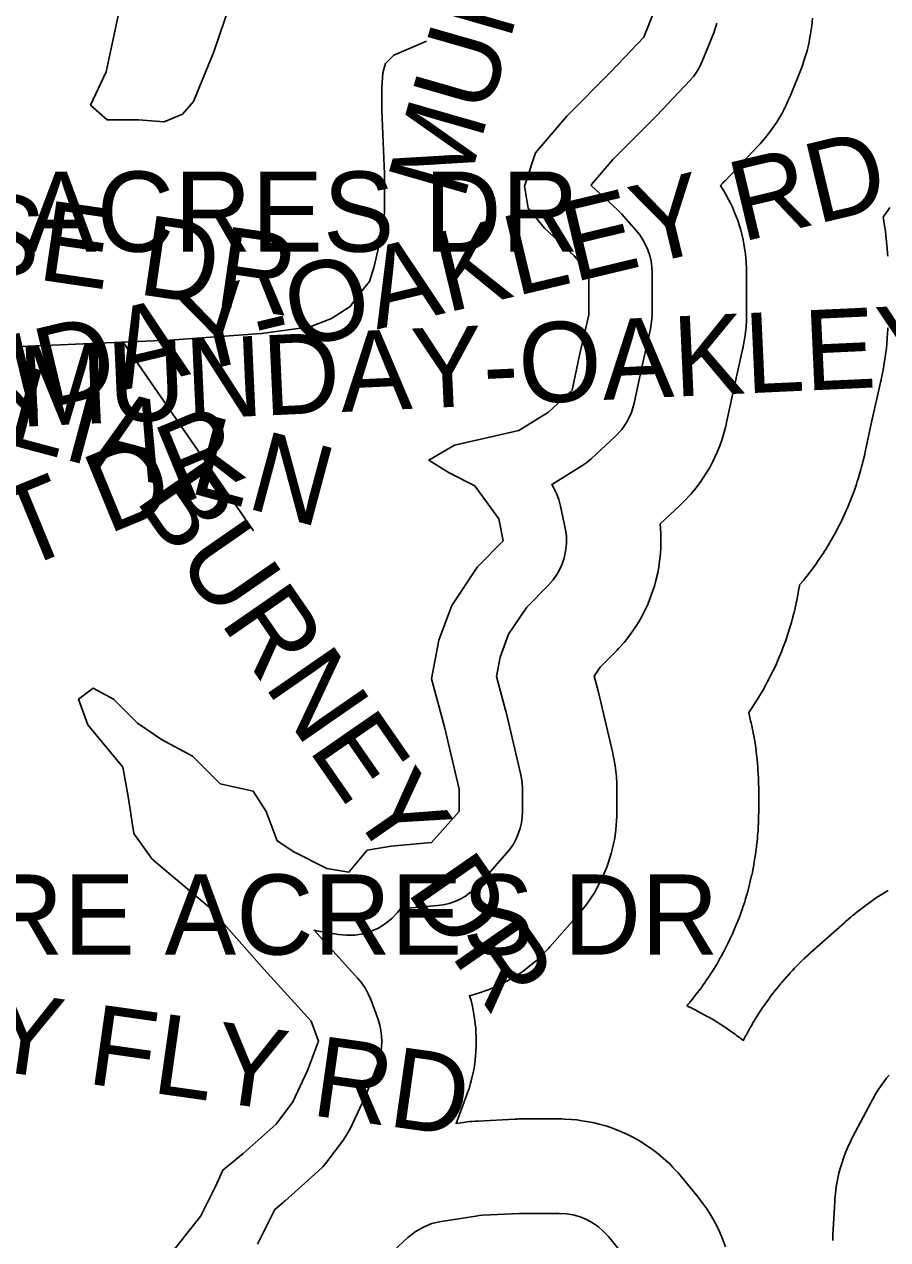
# Model space of a CAD drawing. Extents: x 1950930 to 2061844, y 904556 to 1017002.
# Drawn here: x 1982491 to 1983514, y 1000572 to 1002013 of the extents above; entities that cross this region are included whole.
import ezdxf

# ---------------------------------------------------------------- set-up
doc = ezdxf.new("R2010")
doc.units = 0
for name, color, linetype in [('Exist Hydrographic Buffer Line', 7, 'Continuous'), ('Exist Hydrographic Lake Shore', 7, 'Continuous'), ('Exist Road Non-System Type 51', 7, 'Continuous'), ('Exist Road Non-System Type 51 Label', 7, 'Continuous')]:
    doc.layers.add(name, color=color, linetype=linetype)

msp = doc.modelspace()

# ---------------------------------------------------------------- linework, layer by layer
at = {"layer": 'Exist Hydrographic Buffer Line'}
for points in [[(1983425.1, 1002020.3), (1983424.2, 1002011.2), (1983422.5, 1001999.2), (1983420.9, 1001990.2), (1983418.6, 1001981.4), (1983415, 1001969.7), (1983413.6, 1001965.4), (1983412, 1001961.1), (1983398.9, 1001928.4), (1983397.9, 1001926), (1983396.8, 1001923.6), (1983393.9, 1001917.1), (1983391.6, 1001912.4), (1983389.1, 1001907.7), (1983385.5, 1001901.6), (1983382.8, 1001897.1), (1983379.8, 1001892.7), (1983375.7, 1001886.9), (1983372.6, 1001882.7), (1983369.2, 1001878.6), (1983364.6, 1001873.2), (1983362.9, 1001871.2), (1983361.1, 1001869.3), (1983321.8, 1001827.8), (1983321.6, 1001827.6), (1983321.3, 1001827.3), (1983320.6, 1001826.6), (1983320.1, 1001826), (1983319.6, 1001825.5), (1983318.9, 1001824.8), (1983318.6, 1001824.5), (1983318.3, 1001824.2), (1983315.9, 1001821.8), (1983317.1, 1001819.9), (1983319.8, 1001815.6), (1983322.4, 1001811.2), (1983325.6, 1001805.2), (1983328, 1001800.7), (1983330.1, 1001796.1), (1983332.8, 1001789.9), (1983334.7, 1001785.2), (1983336.4, 1001780.4), (1983338.5, 1001773.9), (1983340, 1001769), (1983341.3, 1001764.1), (1983342.8, 1001757.5), (1983343.8, 1001752.5), (1983344.6, 1001747.5), (1983345.5, 1001740.7), (1983346.1, 1001735.7), (1983346.5, 1001730.6), (1983346.8, 1001723.8), (1983346.9, 1001721.3), (1983346.9, 1001718.7), (1983346.9, 1001668.6), (1983346.9, 1001665.5), (1983346.7, 1001662.3), (1983346.3, 1001654), (1983345.7, 1001647.7), (1983344.9, 1001641.5), (1983343.5, 1001633.3), (1983342.9, 1001630.2), (1983342.3, 1001627.2), (1983331.7, 1001580.6), (1983323.3, 1001540.7), (1983322.3, 1001536.5), (1983321.2, 1001532.3), (1983317.9, 1001521.2), (1983315.2, 1001513), (1983311.8, 1001505), (1983306.9, 1001494.6), (1983302.9, 1001486.9), (1983298.4, 1001479.5), (1983291.9, 1001469.9), (1983286.8, 1001463), (1983281.2, 1001456.4), (1983273.3, 1001447.9), (1983270.3, 1001444.8), (1983267.2, 1001441.8), (1983244.4, 1001420.7), (1983245, 1001415.6), (1983245.3, 1001408.7), (1983245.5, 1001399.4), (1983245.4, 1001392.5), (1983244.9, 1001385.5), (1983243.9, 1001376.3), (1983243, 1001369.4), (1983241.6, 1001362.7), (1983239.5, 1001353.6), (1983237.8, 1001346.9), (1983235.6, 1001340.3), (1983232.4, 1001331.6), (1983229.8, 1001325.2), (1983226.8, 1001318.9), (1983222.6, 1001310.7), (1983219.2, 1001304.6), (1983215.5, 1001298.8), (1983210.2, 1001291.1), (1983206.2, 1001285.5), (1983201.7, 1001280.2), (1983195.6, 1001273.2), (1983193.3, 1001270.7), (1983190.8, 1001268.2), (1983173.4, 1001250.8), (1983166.3, 1001240.1), (1983169.4, 1001228.7), (1983169.5, 1001228.3), (1983169.6, 1001227.9), (1983170, 1001226.7), (1983170.2, 1001225.8), (1983170.4, 1001225), (1983170.7, 1001223.8), (1983170.8, 1001223.4), (1983170.9, 1001222.9), (1983188.3, 1001148.8), (1983189, 1001145.6), (1983189.6, 1001142.5), (1983191.1, 1001133.9), (1983192, 1001127.5), (1983192.6, 1001121.1), (1983193.1, 1001112.5), (1983193.2, 1001109.2), (1983193.3, 1001106), (1983193.3, 1001079.8), (1983193.2, 1001077.3), (1983193.2, 1001074.8), (1983192.9, 1001068), (1983192.5, 1001063), (1983191.9, 1001057.9), (1983191, 1001051.2), (1983190.2, 1001046.2), (1983189.2, 1001041.3), (1983187.7, 1001034.7), (1983186.4, 1001029.8), (1983185, 1001024.9), (1983182.9, 1001018.5), (1983181.2, 1001013.7), (1983179.3, 1001009), (1983176.6, 1001002.8), (1983174.5, 1000998.2), (1983172.2, 1000993.7), (1983169, 1000987.8), (1983166.5, 1000983.4), (1983163.8, 1000979.1), (1983160, 1000973.5), (1983157.1, 1000969.3), (1983154, 1000965.3), (1983149.8, 1000960), (1983148.2, 1000958.1), (1983146.5, 1000956.2), (1983113.9, 1000919.1), (1983112.1, 1000917.1), (1983110.3, 1000915.2), (1983105.3, 1000910.1), (1983101.5, 1000906.4), (1983097.6, 1000902.8), (1983092.2, 1000898.2), (1983088.1, 1000894.9), (1983083.8, 1000891.7), (1983078, 1000887.7), (1983073.6, 1000884.7), (1983069, 1000882), (1983062.9, 1000878.5), (1983058.2, 1000876), (1983053.4, 1000873.7), (1983046.9, 1000870.8), (1983042, 1000868.7), (1983037.1, 1000866.9), (1983030.3, 1000864.6), (1983025.3, 1000863), (1983020.2, 1000861.7), (1983018.5, 1000861.3), (1983018.9, 1000860.1), (1983020.3, 1000855.4), (1983021.5, 1000850.5), (1983022.9, 1000844.1), (1983023.8, 1000839.2), (1983024.6, 1000834.3), (1983025.4, 1000827.8), (1983025.9, 1000822.8), (1983026.2, 1000817.9), (1983026.5, 1000811.3), (1983026.6, 1000806.3), (1983026.4, 1000801.4), (1983026.1, 1000794.8), (1983025.8, 1000789.8), (1983025.2, 1000784.9), (1983024.3, 1000778.3), (1983023.5, 1000773.5), (1983022.5, 1000768.6), (1983021, 1000762.1), (1983019.8, 1000757.4), (1983018.4, 1000752.6), (1983016.3, 1000746.3), (1983015.5, 1000744), (1983014.7, 1000741.6), (1983002.7, 1000709.7), (1983008.7, 1000710.7), (1983010.2, 1000710.9), (1983011.6, 1000711.1), (1983015.6, 1000711.6), (1983018.6, 1000712), (1983021.6, 1000712.2), (1983025.5, 1000712.5), (1983027, 1000712.6), (1983028.5, 1000712.7), (1983072.1, 1000714.9), (1983072.8, 1000714.9), (1983073.5, 1000715), (1983075.4, 1000715), (1983076.8, 1000715.1), (1983078.2, 1000715.1), (1983080.1, 1000715.1), (1983080.8, 1000715.1), (1983081.5, 1000715.1), (1983125, 1000715.1), (1983128.1, 1000715.1), (1983131.2, 1000715), (1983139.5, 1000714.5), (1983145.7, 1000714), (1983151.8, 1000713.1), (1983160, 1000711.8), (1983166.1, 1000710.6), (1983172.1, 1000709.1), (1983180.1, 1000706.8), (1983186, 1000704.9), (1983191.8, 1000702.8), (1983199.5, 1000699.6), (1983205.1, 1000697.1), (1983210.7, 1000694.3), (1983217.9, 1000690.3), (1983223.3, 1000687.2), (1983228.5, 1000683.8), (1983235.3, 1000679.1), (1983240.3, 1000675.4), (1983245.1, 1000671.5), (1983251.3, 1000666), (1983255.8, 1000661.8), (1983260.1, 1000657.3), (1983265.7, 1000651.2), (1983267.8, 1000648.9), (1983269.8, 1000646.5), (1983289.4, 1000622.5), (1983291.7, 1000619.6), (1983294, 1000616.6), (1983299.8, 1000608.4), (1983303.9, 1000602.1), (1983307.7, 1000595.6), (1983312.3, 1000586.7), (1983315.6, 1000579.9), (1983318.4, 1000573), (1983321.9, 1000563.5)], [(1983311.6, 1002014.4), (1983308, 1002002.7), (1983294.9, 1001970), (1983292, 1001963.6), (1983288.4, 1001957.4), (1983284.4, 1001951.6), (1983279.7, 1001946.3), (1983240.5, 1001904.8), (1983239.8, 1001904.1), (1983239.1, 1001903.4), (1983188.9, 1001853.2), (1983163.3, 1001823), (1983162.9, 1001822), (1983193.8, 1001793.1), (1983196.2, 1001790.7), (1983198.5, 1001788.2), (1983216, 1001768.5), (1983220.3, 1001763.2), (1983224, 1001757.6), (1983227.3, 1001751.6), (1983230, 1001745.4), (1983232.1, 1001738.9), (1983233.7, 1001732.3), (1983234.6, 1001725.5), (1983234.9, 1001718.7), (1983234.9, 1001668.6), (1983234.4, 1001660.2), (1983233, 1001652), (1983222.3, 1001604.6), (1983213.7, 1001563.7), (1983210.4, 1001552.6), (1983205.5, 1001542.2), (1983199, 1001532.6), (1983191.2, 1001524.1), (1983162.8, 1001497.9), (1983157.5, 1001493.4), (1983151.7, 1001489.4), (1983116.9, 1001467.6), (1983116, 1001467.2), (1983118.2, 1001463.8), (1983121.8, 1001456.8), (1983124.5, 1001449.4), (1983126.5, 1001441.8), (1983132, 1001415.7), (1983133.3, 1001406.5), (1983133.5, 1001397.2), (1983132.5, 1001388), (1983130.4, 1001378.9), (1983127.2, 1001370.2), (1983123, 1001362), (1983117.8, 1001354.3), (1983111.6, 1001347.4), (1983086.4, 1001322.1), (1983064.9, 1001289.8), (1983054.8, 1001262.5), (1983050.5, 1001239.7), (1983061.3, 1001199.6), (1983061.6, 1001198.5), (1983061.9, 1001197.3), (1983079.3, 1001123.2), (1983080.8, 1001114.6), (1983081.3, 1001106), (1983081.3, 1001079.8), (1983081, 1001073.1), (1983080.1, 1001066.4), (1983078.5, 1001059.8), (1983076.4, 1001053.3), (1983073.8, 1001047.1), (1983070.5, 1001041.1), (1983066.8, 1001035.5), (1983062.5, 1001030.2), (1983029.8, 1000993.2), (1983024.9, 1000988.1), (1983019.5, 1000983.5), (1983013.7, 1000979.4), (1983007.5, 1000975.9), (1983001, 1000973), (1982994.3, 1000970.7), (1982987.4, 1000969), (1982980.4, 1000968.1), (1982936.7, 1000964.1), (1982933.2, 1000959.9), (1982926.4, 1000952.8), (1982918.9, 1000946.7), (1982910.5, 1000941.5), (1982901.6, 1000937.6), (1982892.3, 1000934.8), (1982882.7, 1000933.2), (1982872.9, 1000932.9), (1982863.2, 1000933.9), (1982837, 1000938.3), (1982834.3, 1000938.9), (1982886.3, 1000881.7), (1982891, 1000876.1), (1982895.1, 1000870), (1982898.5, 1000863.6), (1982901.4, 1000856.9), (1982910.1, 1000832.9), (1982912.1, 1000826.5), (1982913.5, 1000820.1), (1982914.3, 1000813.5), (1982914.6, 1000806.9), (1982914.3, 1000800.3), (1982913.3, 1000793.7), (1982911.9, 1000787.2), (1982909.8, 1000780.9), (1982896.7, 1000746.1), (1982895.6, 1000743.2), (1982894.4, 1000740.5), (1982876.9, 1000703.4), (1982873.3, 1000696.7), (1982869.1, 1000690.3), (1982849.5, 1000664.2), (1982844.7, 1000658.4), (1982839.3, 1000653.1), (1982800.1, 1000618.2), (1982798.9, 1000617.2), (1982797.8, 1000616.2), (1982787.6, 1000607.9), (1982786.1, 1000604.6), (1982785.4, 1000603), (1982784.6, 1000601.5), (1982767.2, 1000566.6)], [(1983516.9, 1001795.6), (1983512.8, 1001789.8), (1983511.7, 1001788.2), (1983510.5, 1001786.6), (1983508.8, 1001784.3), (1983509.1, 1001782.8), (1983509.7, 1001779.1), (1983510.5, 1001774.1), (1983510.8, 1001772.2), (1983511.1, 1001770.3), (1983512, 1001763.5), (1983512.2, 1001761.7), (1983512.5, 1001759.8), (1983513, 1001754.7), (1983513.4, 1001750.9), (1983513.7, 1001747.1), (1983514.1, 1001742), (1983514.2, 1001740.1), (1983514.3, 1001738.2)], [(1983514.5, 1001653), (1983514, 1001644.6), (1983513.8, 1001642.3), (1983513.7, 1001639.9), (1983513.1, 1001633.7), (1983512.7, 1001629), (1983512.1, 1001624.4), (1983511.2, 1001618.2), (1983510.9, 1001615.9), (1983510.5, 1001613.5), (1983509.1, 1001605.3), (1983508.9, 1001604.1), (1983508.7, 1001603), (1983508.1, 1001599.9), (1983507.7, 1001597.6), (1983507.2, 1001595.3), (1983506.6, 1001592.2), (1983506.3, 1001591.1), (1983506.1, 1001590), (1983495.8, 1001544.7), (1983487.7, 1001506.1), (1983487.3, 1001504.5), (1983487, 1001502.9), (1983486, 1001498.7), (1983485.3, 1001495.6), (1983484.4, 1001492.4), (1983483.3, 1001488.2), (1983482.9, 1001486.7), (1983482.4, 1001485.1), (1983479.2, 1001474), (1983478.2, 1001470.9), (1983477.2, 1001467.8), (1983474.5, 1001459.6), (1983472.3, 1001453.5), (1983469.9, 1001447.5), (1983466.5, 1001439.5), (1983465.2, 1001436.6), (1983463.9, 1001433.6), (1983459, 1001423.1), (1983457.6, 1001420.2), (1983456.1, 1001417.3), (1983452.1, 1001409.7), (1983449, 1001404), (1983445.7, 1001398.4), (1983441.2, 1001391), (1983439.4, 1001388.3), (1983437.6, 1001385.6), (1983431.2, 1001376), (1983429.3, 1001373.3), (1983427.4, 1001370.7), (1983422.3, 1001363.7), (1983418.4, 1001358.6), (1983414.3, 1001353.6), (1983409.6, 1001348.2), (1983409.5, 1001346.8), (1983408.7, 1001341.7), (1983407.7, 1001336.6), (1983406.4, 1001329.8), (1983405.9, 1001327.2), (1983405.3, 1001324.7), (1983403.2, 1001315.6), (1983402.6, 1001313.1), (1983401.9, 1001310.6), (1983400.2, 1001303.9), (1983398.8, 1001298.9), (1983397.2, 1001293.9), (1983395, 1001287.4), (1983394.2, 1001284.9), (1983393.3, 1001282.4), (1983390.1, 1001273.7), (1983389.2, 1001271.3), (1983388.2, 1001268.9), (1983385.6, 1001262.5), (1983383.6, 1001257.7), (1983381.5, 1001252.9), (1983378.5, 1001246.7), (1983377.3, 1001244.3), (1983376.2, 1001242), (1983371.9, 1001233.8), (1983370.7, 1001231.5), (1983369.5, 1001229.2), (1983366.1, 1001223.1), (1983363.5, 1001218.6), (1983360.8, 1001214.2), (1983357.1, 1001208.4), (1983355.6, 1001206.2), (1983354.2, 1001204), (1983349.5, 1001197.2), (1983351.8, 1001187.2), (1983352.1, 1001186.1), (1983352.4, 1001184.9), (1983353.1, 1001181.7), (1983353.6, 1001179.4), (1983354.1, 1001177), (1983354.7, 1001173.8), (1983354.9, 1001172.6), (1983355.1, 1001171.4), (1983356.6, 1001162.9), (1983357, 1001160.5), (1983357.4, 1001158.1), (1983358.3, 1001151.7), (1983358.9, 1001146.9), (1983359.4, 1001142.1), (1983360, 1001135.6), (1983360.2, 1001133.2), (1983360.3, 1001130.8), (1983360.8, 1001122.2), (1983360.9, 1001120.9), (1983360.9, 1001119.7), (1983361.1, 1001116.5), (1983361.2, 1001114.1), (1983361.2, 1001111.7), (1983361.3, 1001108.4), (1983361.3, 1001107.2), (1983361.3, 1001106), (1983361.3, 1001079.8), (1983361.3, 1001078.9), (1983361.3, 1001077.9), (1983361.2, 1001075.4), (1983361.2, 1001073.5), (1983361.1, 1001071.6), (1983361.1, 1001069.1), (1983361, 1001068.1), (1983361, 1001067.2), (1983360.7, 1001060.4), (1983360.6, 1001058.5), (1983360.5, 1001056.6), (1983360.1, 1001051.6), (1983359.8, 1001047.8), (1983359.4, 1001044), (1983358.9, 1001039), (1983358.6, 1001037.1), (1983358.4, 1001035.2), (1983357.5, 1001028.5), (1983357.2, 1001026.7), (1983356.9, 1001024.8), (1983356.1, 1001019.8), (1983355.5, 1001016), (1983354.8, 1001012.3), (1983353.8, 1001007.4), (1983353.4, 1001005.5), (1983352.9, 1001003.7), (1983351.4, 1000997.1), (1983351, 1000995.2), (1983350.5, 1000993.4), (1983349.3, 1000988.5), (1983348.3, 1000984.8), (1983347.3, 1000981.2), (1983345.8, 1000976.3), (1983345.2, 1000974.5), (1983344.7, 1000972.7), (1983342.6, 1000966.3), (1983342, 1000964.5), (1983341.3, 1000962.7), (1983339.7, 1000957.9), (1983338.4, 1000954.3), (1983337, 1000950.8), (1983335.1, 1000946.1), (1983334.4, 1000944.4), (1983333.6, 1000942.6), (1983330.9, 1000936.4), (1983330.2, 1000934.7), (1983329.4, 1000932.9), (1983327.3, 1000928.3), (1983325.7, 1000924.9), (1983324, 1000921.5), (1983321.7, 1000917), (1983320.8, 1000915.3), (1983319.9, 1000913.6), (1983316.7, 1000907.7), (1983315.8, 1000906), (1983314.8, 1000904.4), (1983312.3, 1000900), (1983310.4, 1000896.7), (1983308.4, 1000893.5), (1983305.7, 1000889.2), (1983304.7, 1000887.6), (1983303.6, 1000886), (1983299.9, 1000880.4), (1983298.8, 1000878.8), (1983297.7, 1000877.3), (1983294.8, 1000873.1), (1983292.6, 1000870), (1983290.4, 1000867), (1983287.3, 1000863), (1983286.1, 1000861.5), (1983284.9, 1000860), (1983280.7, 1000854.7), (1983280.1, 1000854), (1983279.5, 1000853.2), (1983277.9, 1000851.3), (1983276.7, 1000849.8), (1983276.2, 1000849.3), (1983277.1, 1000848.9), (1983281.3, 1000846.9), (1983286.8, 1000844.1), (1983288.9, 1000843), (1983290.9, 1000841.9), (1983298.2, 1000837.9), (1983300.2, 1000836.8), (1983302.3, 1000835.7), (1983307.6, 1000832.6), (1983311.6, 1000830.2), (1983315.5, 1000827.7), (1983320.7, 1000824.3), (1983322.6, 1000823), (1983324.6, 1000821.7), (1983331.4, 1000816.9), (1983333.3, 1000815.6), (1983335.1, 1000814.2), (1983340.1, 1000810.5), (1983343.1, 1000808.2), (1983345.8, 1000813.3), (1983346.2, 1000814.2), (1983346.7, 1000815), (1983347.9, 1000817.2), (1983348.8, 1000818.9), (1983349.7, 1000820.5), (1983351, 1000822.7), (1983351.4, 1000823.5), (1983351.9, 1000824.3), (1983355.3, 1000830.2), (1983356.3, 1000831.8), (1983357.2, 1000833.4), (1983359.9, 1000837.7), (1983361.9, 1000840.9), (1983364, 1000844), (1983366.8, 1000848.2), (1983367.9, 1000849.7), (1983369, 1000851.3), (1983372.9, 1000856.8), (1983374, 1000858.3), (1983375.1, 1000859.8), (1983378.1, 1000863.9), (1983380.4, 1000866.9), (1983382.8, 1000869.8), (1983386, 1000873.7), (1983387.2, 1000875.2), (1983388.4, 1000876.6), (1983392.8, 1000881.7), (1983394, 1000883.1), (1983395.3, 1000884.5), (1983398.6, 1000888.3), (1983401.2, 1000891.1), (1983403.8, 1000893.8), (1983407.3, 1000897.4), (1983408.7, 1000898.7), (1983410, 1000900.1), (1983414.8, 1000904.8), (1983415.5, 1000905.4), (1983416.2, 1000906.1), (1983418, 1000907.8), (1983419.4, 1000909.1), (1983420.8, 1000910.4), (1983422.6, 1000912.1), (1983423.3, 1000912.7), (1983424, 1000913.3), (1983463.3, 1000948.2), (1983464.3, 1000949.2), (1983465.4, 1000950.1), (1983468.3, 1000952.5), (1983470.4, 1000954.4), (1983472.6, 1000956.2), (1983475.5, 1000958.5), (1983476.6, 1000959.4), (1983477.8, 1000960.3), (1983485.7, 1000966.4), (1983488, 1000968.2), (1983490.3, 1000969.8), (1983496.4, 1000974.3), (1983501, 1000977.5), (1983505.8, 1000980.6), (1983512.1, 1000984.6), (1983514.6, 1000986)], [(1983449.1, 1000570.9), (1983449.2, 1000574.4), (1983449.3, 1000577.8), (1983451.5, 1000617), (1983451.7, 1000620), (1983452, 1000623), (1983452.8, 1000631), (1983453.7, 1000636.9), (1983454.8, 1000642.8), (1983456.5, 1000650.7), (1983458, 1000656.5), (1983459.7, 1000662.2), (1983462.3, 1000669.9), (1983464.3, 1000675.5), (1983466.7, 1000681), (1983470, 1000688.3), (1983471.3, 1000691), (1983472.7, 1000693.7), (1983494.5, 1000735.1), (1983495.7, 1000737.3), (1983496.9, 1000739.5), (1983500.3, 1000745.3), (1983503, 1000749.6), (1983505.8, 1000753.8), (1983509.7, 1000759.3), (1983512.7, 1000763.3), (1983515.9, 1000767.2)], [(1982917.3, 1000548.4), (1982945.6, 1000574.5), (1982954.2, 1000581.4), (1982963.8, 1000586.9), (1982974, 1000591), (1982984.8, 1000593.5), (1983026.2, 1000600), (1983030.1, 1000600.6), (1983034.1, 1000600.9), (1983077.7, 1000603.1), (1983079.6, 1000603.1), (1983081.5, 1000603.1), (1983125, 1000603.1), (1983133.3, 1000602.7), (1983141.5, 1000601.3), (1983149.5, 1000599.1), (1983157.2, 1000595.9), (1983164.4, 1000592), (1983171.3, 1000587.2), (1983177.5, 1000581.7), (1983183.1, 1000575.6), (1983202.7, 1000551.6)]]:
    msp.add_lwpolyline(points, dxfattribs=at)
at = {"layer": 'Exist Hydrographic Lake Shore'}
for points in [[(1982656.5, 1001897.5), (1982678.3, 1001906.3), (1982691.4, 1001921.5), (1982715.4, 1001980.4), (1982735, 1002037.1)], [(1983238.3, 1002030.5), (1983225.3, 1001997.8), (1983186, 1001956.4), (1983133.7, 1001904.1), (1983096.7, 1001860.5), (1983083.6, 1001821.2), (1983088, 1001795), (1983107.6, 1001771.1), (1983142.5, 1001738.4), (1983159.9, 1001718.7), (1983159.9, 1001668.6), (1983149, 1001620.6), (1983140.3, 1001579.2), (1983112, 1001553), (1983077.1, 1001531.2), (1983000.8, 1001513.8), (1982970.3, 1001496.3), (1982994.3, 1001481), (1983024.8, 1001465.8), (1983053.1, 1001426.5), (1983058.6, 1001400.4), (1983028.1, 1001369.8), (1982997.6, 1001324), (1982982.3, 1001282.6), (1982973.6, 1001236.8), (1982988.8, 1001180.1), (1983006.3, 1001106), (1983006.3, 1001079.8), (1982973.6, 1001042.8), (1982925.6, 1001038.4), (1982897.3, 1001034), (1982875.5, 1001007.9), (1982849.4, 1001012.2), (1982810.2, 1001031.9), (1982790.5, 1001044.9), (1982777.5, 1001079.8), (1982762.2, 1001103.8), (1982723, 1001112.5), (1982690.3, 1001145.2), (1982653.3, 1001164.9), (1982624.9, 1001184.5), (1982596.6, 1001212.8), (1982572.6, 1001225.9), (1982555.2, 1001212.8), (1982566.1, 1001182.3), (1982607.5, 1001132.2), (1982614, 1001097.3), (1982620.6, 1001053.7), (1982642.4, 1001023.1), (1982709.9, 1000966.4), (1982775.3, 1000892.3), (1982830.9, 1000831.2), (1982839.6, 1000807.3), (1982826.5, 1000772.4), (1982809.1, 1000735.3), (1982789.5, 1000709.1), (1982750.2, 1000674.2), (1982726.3, 1000654.6), (1982717.6, 1000635), (1982700.1, 1000600.1), (1982658.7, 1000547.8)], [(1982603.2, 1002028.4), (1982587.9, 1001956.4), (1982569.4, 1001917.2), (1982589, 1001899.7), (1982626, 1001899.7), (1982656.5, 1001897.5)]]:
    msp.add_lwpolyline(points, dxfattribs=at)
at = {"layer": 'Exist Road Non-System Type 51'}
msp.add_line((1982607.4, 1001636.6), (1982762.5, 1001412.6), dxfattribs=at)
for points in [[(1982578.5, 1001635.1), (1982662.8, 1001638.6), (1982772.1, 1001646.4), (1982829.5, 1001654.1), (1982854.9, 1001664.1), (1982877, 1001678.4), (1982885.8, 1001690.5), (1982900.1, 1001708.2), (1982905.6, 1001725.9), (1982911.2, 1001750.1), (1982917.9, 1001788.8), (1982917.9, 1001835.2), (1982914.5, 1001911.3), (1982914.5, 1001937.8), (1982915.6, 1001955.5), (1982918.9, 1001966.6), (1982928.9, 1001976.5), (1982967.5, 1001993)], [(1982400, 1001626.8), (1982416.6, 1001628.1), (1982533.6, 1001633.1), (1982578.5, 1001635.1)]]:
    msp.add_lwpolyline(points, dxfattribs=at)

# ---------------------------------------------------------------- texts
at = {"layer": 'Exist Road Non-System Type 51 Label'}
for s, rotation, p in [('  MUNDAY-OAKLEY RD', 73.9661, (1982992.1, 1001734.7)), ('  SHORE ACRES DR', 63.2661, (1982032.1, 1001871.5)), ('  MUNDAY-OAKLEY RD', 13.4787, (1982167.2, 1001473.3)), ('  DENISE DR', 351.694, (1982050.8, 1001776.9)), ('  STEEL MAGNOLIA LN', 345.0184, (1981510.6, 1001772.2)), ('  MUNDAY-OAKLEY RD', 2.6443, (1982415.8, 1001532.4)), ('  SUNSET POINT DR', 22.3674, (1981623.8, 1001010.4)), ('  BURNEY DR', 304.7027, (1982581.2, 1001507.6)), ('  DRY FLY RD', 351.9615, (1982193.2, 1000809.6))]:
    msp.add_text(s, height=95, rotation=rotation, dxfattribs=at).set_placement(p)
for p in [(1981934.2, 1001743.4), (1982099.5, 1000910)]:
    msp.add_text('  SHORE ACRES DR', height=95, dxfattribs=at).set_placement(p)

doc.saveas('drawing.dxf')
